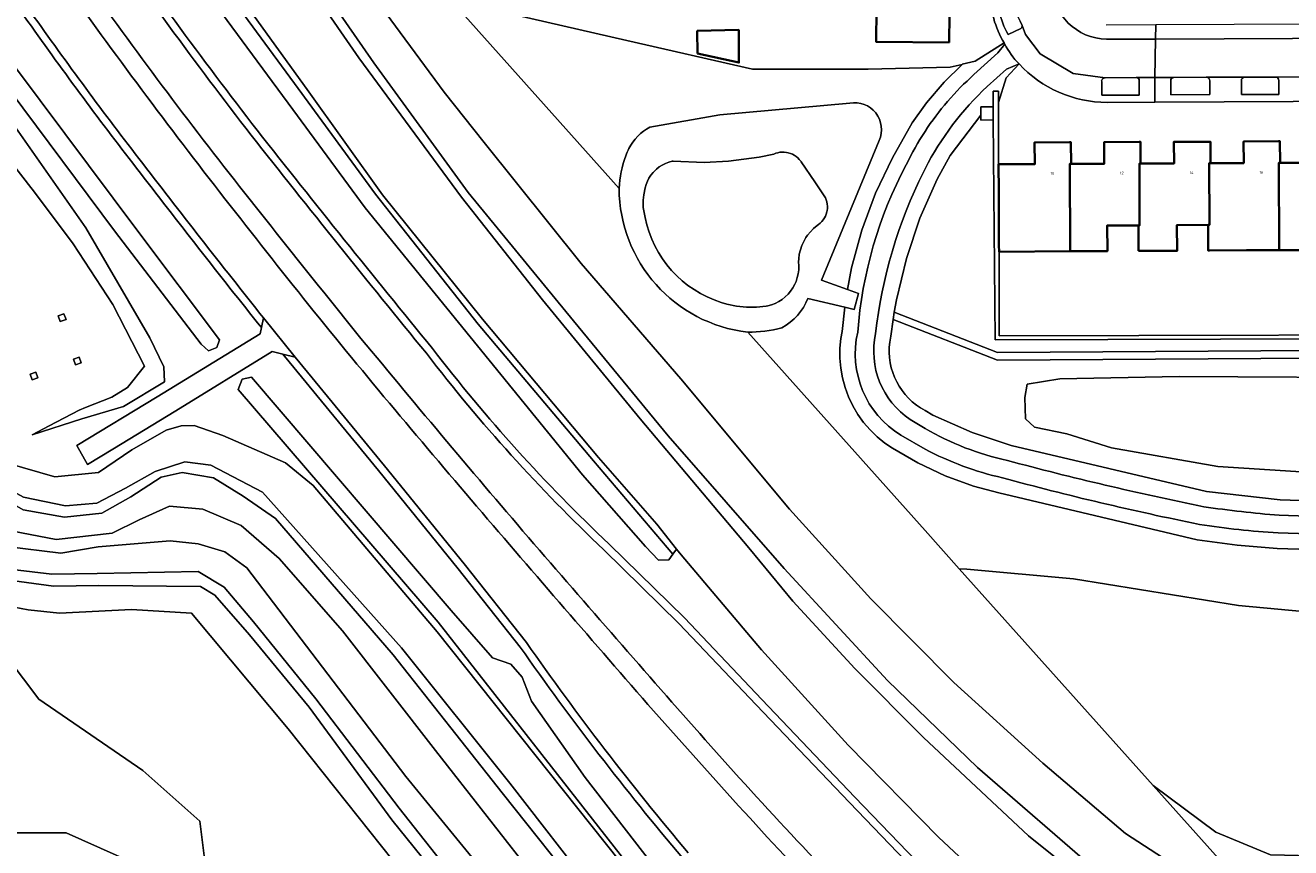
# Model space of a CAD drawing. Header units: metres. Extents: x 197700 to 204338, y 317132 to 325229.
# Tile 967 of 1056: x 198884 to 199047, y 320785 to 320891. Entities that reach past the tile are written whole.
import ezdxf
from ezdxf.enums import TextEntityAlignment as Align

# ---------------------------------------------------------------- set-up
doc = ezdxf.new("R2010")
doc.units = ezdxf.units.M
for name, color, linetype, lineweight in [('B-WE-GR-BEPLANTING_CULTUUR_BODEMBEDEKKER-GV', 90, 'Continuous', 18), ('B-WE-GR-BEPLANTING_CULTUUR_BOSPLANTSOEN-GV', 90, 'Continuous', 18), ('B-WE-GR-GROENVOORZIENING-GV', 80, 'Continuous', 18), ('B-WE-GW-TALUD_KRUIN-G', 90, 'Continuous', 18), ('B-WE-KL-ET_HS_LANDELIJK HOOGSPANNINGSNET-GV', 10, 'Continuous', 18), ('B-WE-OG-BEBOUWING-GV', 7, 'Continuous', 35), ('B-WE-OG-BEBOUWING-T18', 10, 'Continuous', 18), ('B-WE-OG-BEBOUWING_LAGE TRAFO-GV', 7, 'Continuous', 18), ('B-WE-OG-TERREIN_CULTUURSCHEIDING-GV', 7, 'Continuous', 18), ('B-WE-OG-TERREIN_ERF-GV', 7, 'Continuous', 18), ('B-WE-OG-WATER_GREPPEL-GV', 160, 'Continuous', 18), ('B-WE-OG-WATER_SLOOT-GV', 120, 'Continuous', 18), ('B-WE-VH-VERHARDING_ASFALT-GV', 252, 'Continuous', 18), ('B-WE-VH-VERHARDING_GRASBETONSTEEN-GV', 70, 'Continuous', 18), ('B-WE-VH-VERHARDING_STRAATBAKSTEEN-GV', 252, 'Continuous', 18), ('B-WE-VH-VERHARDING_TEGEL-GV', 252, 'Continuous', 18)]:
    doc.layers.add(name, color=color, linetype=linetype, lineweight=lineweight)
doc.styles.add('NLCS-ISO-M200-T18', font='NLCS-ISO.ttf', dxfattribs={"height": 0.36})

msp = doc.modelspace()

# ---------------------------------------------------------------- linework, layer by layer
at = {"layer": 'B-WE-GR-BEPLANTING_CULTUUR_BODEMBEDEKKER-GV'}
for points in [[(199009.222, 320895.824, 0.136451), (199010.726, 320889.683)], [(199012.541, 320890.843, -0.1240033), (199011.366, 320895.414)], [(199012.35, 320890.464, 0.3551053), (199012.541, 320890.843)], [(199023.245, 320884.069, 0.4828138), (199022.803, 320883.61)], [(199027.662, 320883.674, 0.404454), (199027.237, 320884.102)], [(199032.135, 320884.124, 0.4075465), (199031.714, 320883.674)], [(199036.767, 320883.688, 0.4078375), (199036.304, 320884.147)], [(199041.245, 320884.171, 0.3532534), (199040.832, 320883.746)], [(199045.655, 320883.742, 0.4386037), (199045.268, 320884.178)], [(199008.041, 320882.954, 0.0868556), (199000, 320872.345)], [(198999.781, 320871.913, 0.0863553), (198993.62, 320851.054)], [(198993.62, 320851.054, 0.3096924), (198998.101, 320839.962)], [(199000.021, 320841.108, -0.3152028), (198995.455, 320849.964)], [(199000, 320838.79, 0.0767011), (199010.626, 320834.671)], [(199010.626, 320834.671, 0.0155707), (199035.995, 320828.702)], [(199035.995, 320828.702, 0.0173874), (199045.714, 320827.603)]]:
    msp.add_lwpolyline(points, format="xyb", dxfattribs=at)
for points in [[(199010.726, 320889.683), (199012.35, 320890.464)], [(198995.885, 320852.86), (198996.031, 320853.803), (198996.315, 320855.424), (198997.596, 320860.765), (198999.349, 320865.972), (199001.561, 320871), (199003.259, 320874.039), (199007.2, 320879.258), (199007.192, 320880.318), (199008.796, 320880.33), (199008.78, 320882.348), (199009.5, 320882.348), (199009.5, 320880.879), (199010.47, 320884.053), (199012.13, 320885.875), (199010.503, 320885.173), (199008.041, 320882.954)], [(199142.656, 320884.652), (199142.517, 320884.896), (199141.256, 320883.143), (199141.989, 320881.973), (199143.356, 320880.371), (199148.603, 320875.816), (199120.843, 320843.441), (199117.654, 320840.394), (199114.205, 320837.643), (199110.525, 320835.211), (199106.954, 320833.239), (199103.468, 320831.716), (199099.861, 320830.51), (199096.16, 320829.631), (199092.395, 320829.087), (199088.597, 320828.881), (199067.739, 320828.835), (199045.844, 320829.6), (199036.326, 320830.676), (199011.113, 320836.611), (199006.101, 320838.301), (199001, 320840.522), (199000.021, 320841.108)], [(199027.237, 320884.102), (199023.245, 320884.069)], [(199036.304, 320884.147), (199032.135, 320884.124)], [(199045.268, 320884.178), (199041.245, 320884.171)], [(199022.803, 320883.61), (199022.83, 320881.837), (199027.649, 320881.852), (199027.662, 320883.674)], [(199031.714, 320883.674), (199031.74, 320881.888), (199036.751, 320881.916), (199036.767, 320883.688)], [(199040.832, 320883.746), (199040.834, 320881.926), (199045.656, 320881.927), (199045.655, 320883.742)], [(199000, 320872.345), (198999.781, 320871.913)], [(198995.455, 320849.964), (198995.595, 320850.719), (198995.885, 320852.86)], [(198998.101, 320839.962), (199000, 320838.79)], [(199045.714, 320827.603), (199067.706, 320826.835), (199087.656, 320826.882)]]:
    msp.add_lwpolyline(points, dxfattribs=at)
at = {"layer": 'B-WE-GR-BEPLANTING_CULTUUR_BOSPLANTSOEN-GV'}
for points in [[(198907.054, 320782.579), (198906.384, 320788.105), (198899.016, 320794.636), (198885.619, 320803.846), (198879.758, 320811.549), (198878.748, 320816.432), (198875.22, 320817.091), (198869.708, 320819.723), (198864.388, 320824.909), (198860.408, 320831.215), (198855.606, 320841.539), (198853.783, 320847.267), (198853.8, 320853.923), (198855.32, 320860.034), (198859.355, 320867.409), (198859.82, 320869.883), (198859.188, 320872.588), (198853.324, 320883.794), (198844.605, 320900.009)], [(198869.041, 320782.579), (198881.098, 320786.598), (198889.136, 320786.598), (198900.02, 320781.742)]]:
    msp.add_lwpolyline(points, dxfattribs=at)
at = {"layer": 'B-WE-GR-GROENVOORZIENING-GV'}
for points in [[(198960.511, 320869.801), (198938.793, 320894.088), (198935.64, 320897.614), (198919.355, 320915.825), (198913.163, 320922.75), (198910.012, 320926.273), (198904.243, 320932.725), (198903.3, 320933.78), (198902.01, 320935.223), (198906.843, 320926.496), (198917.056, 320911.305), (198928.506, 320895.049), (198937.923, 320882.234), (198943.096, 320875.709), (198955.592, 320860.108), (198968.484, 320845.221), (198982.494, 320828.362), (198993.017, 320816.815), (199003.737, 320806.009), (199015.208, 320795.589), (199025.875, 320786.496), (199035.566, 320780.216)], [(198915.481, 320905.322), (198928.847, 320885.991), (198941.012, 320869.248), (198954.61, 320852.683), (198966.828, 320837.842), (198981.799, 320820.711), (198995.158, 320806.25), (199006.754, 320795.03), (199022.575, 320781.353)], [(198874.766, 320896.086), (198882.592, 320885.401), (198898.36, 320864.271), (198908.925, 320850.265), (198908.567, 320849.273), (198907.506, 320848.843), (198906.535, 320849.667), (198895.366, 320864.324), (198881.889, 320882.398), (198871.986, 320896.181)], [(199035.566, 320780.216), (199025.875, 320786.496), (199015.208, 320795.589), (199003.737, 320806.009), (198993.017, 320816.815), (198982.494, 320828.362), (198968.484, 320845.221), (198955.592, 320860.108), (198943.096, 320875.709), (198937.923, 320882.234), (198928.506, 320895.049)], [(198990.009, 320856.74), (198990.526, 320859.525), (198991.853, 320864.418), (198993.611, 320869.173), (198995.788, 320873.752), (198998.327, 320878.252), (199000.191, 320880.857), (199002.461, 320883.515), (199004.812, 320885.816), (199003.255, 320885.442), (198992.661, 320885.208), (198977.729, 320885.212), (198961.519, 320888.885), (198938.793, 320894.088), (198960.511, 320869.801)], [(199006.31, 320884.485), (199009.379, 320887.297), (199010.287, 320888.436), (199010.205, 320888.575), (199006.451, 320886.212), (199004.814, 320885.817), (199004.812, 320885.816), (199002.461, 320883.515), (199000.191, 320880.857), (198998.327, 320878.252), (198995.788, 320873.752), (198993.611, 320869.173), (198991.853, 320864.418), (198990.526, 320859.525), (198990.009, 320856.74), (198991.413, 320856.225), (198990.837, 320854.18), (198989.658, 320854.46), (198989.304, 320851.321), (198989.13, 320850.438), (198989.01, 320849.161), (198989.003, 320847.878), (198989.112, 320846.599), (198989.334, 320845.335), (198989.668, 320844.096), (198990.112, 320842.892), (198990.661, 320841.733), (198991.312, 320840.627), (198992.059, 320839.584), (198992.896, 320838.611), (198993.816, 320837.717), (198994.813, 320836.909), (198995.806, 320836.238), (198999.073, 320834.345), (199002.605, 320832.696), (199006.27, 320831.369), (199009.53, 320830.488), (199035.117, 320824.441), (199040.279, 320823.756), (199045.458, 320823.322), (199067.75, 320822.615)], [(199142.253, 320885.387), (199117.686, 320851.239), (199081.737, 320850.94), (199009.559, 320850.741), (199009.554, 320857.939), (199009.551, 320861.627), (199009.547, 320862.459), (199009.517, 320869.37), (199009.502, 320872.908), (199009.5, 320880.879), (199009.5, 320882.348), (199008.78, 320882.348), (199008.796, 320880.33), (199008.809, 320878.638), (199009.062, 320850.24), (199081.741, 320850.44), (199117.922, 320850.712)], [(198880.159, 320881.045), (198891.667, 320864.697), (198899.907, 320850.485), (198901.755, 320846.749), (198901.813, 320844.839), (198896.51, 320841.657), (198891.133, 320840.058), (198884.756, 320837.969), (198886.922, 320839.162), (198890.825, 320841.166), (198891.623, 320841.488), (198895.022, 320842.859), (198897.043, 320844.083), (198899.218, 320846.867), (198895.155, 320854.803), (198890.03, 320862.652), (198884.909, 320869.463), (198884.58, 320869.9), (198880.878, 320874.704)], [(198964.474, 320877.717), (198973.491, 320879.283), (198990.284, 320880.809)], [(198994.079, 320875.981), (198986.652, 320857.971), (198990.009, 320856.74)], [(199067.75, 320822.615), (199045.458, 320823.322), (199040.279, 320823.756), (199035.117, 320824.441), (199009.53, 320830.488), (199006.27, 320831.369), (199002.605, 320832.696), (198999.073, 320834.345), (198995.806, 320836.238), (198994.813, 320836.909), (198993.816, 320837.717), (198992.896, 320838.611), (198992.059, 320839.584), (198991.312, 320840.627), (198990.661, 320841.733), (198990.112, 320842.892), (198989.668, 320844.096), (198989.334, 320845.335), (198989.112, 320846.599), (198989.003, 320847.878), (198989.01, 320849.161), (198989.13, 320850.438), (198989.304, 320851.321), (198989.658, 320854.46), (198984.882, 320855.595)], [(198947.75, 320810.562), (198939.73, 320820.683), (198929.428, 320833.361), (198917.9, 320847.384), (198917.078, 320848.405), (198915.733, 320848.731), (198903.304, 320841.078), (198895.172, 320836.135), (198891.9, 320834.147), (198890.504, 320836.595), (198900.895, 320842.89), (198914.15, 320851.042), (198914.327, 320851.823), (198913.826, 320852.446)], [(198977.103, 320851.247), (199000, 320825.642), (199004.423, 320820.696), (199005.38, 320820.626), (199019.151, 320819.376), (199040.471, 320815.942), (199053.843, 320814.716), (199065.148, 320814.484), (199085.302, 320815.245), (199103.738, 320814.677), (199105.464, 320814.12), (199105.993, 320813.651), (199106.029, 320811.798), (199105.74, 320810.142), (199098.674, 320804.285), (199086.474, 320795.269), (199076.599, 320790.223), (199058.49, 320784.32), (199049.963, 320783.633), (199044.601, 320783.742), (199037.55, 320786.682), (199029.464, 320792.693), (199037.9, 320783.26), (199039.71, 320778.525)], [(199037.9, 320783.26), (199029.464, 320792.693), (199004.423, 320820.696), (199000, 320825.642), (198977.103, 320851.247)], [(198961.099, 320783.205), (198937.151, 320813.804), (198911.315, 320843.82), (198911.862, 320845.159), (198913.043, 320845.411), (198938.825, 320815.311), (198944.146, 320809.197), (198946.511, 320808.367), (198947.976, 320806.691), (198949.179, 320803.584), (198956.114, 320793.732), (198968.884, 320777.303)], [(198881.554, 320834.303), (198887.664, 320832.568), (198893.316, 320833.131), (198897.596, 320836.061), (198902.03, 320838.574), (198903.977, 320839.158), (198905.666, 320839.176), (198909.372, 320837.908), (198917.445, 320834.378), (198921.002, 320831.42), (198937.011, 320812.565), (198960.55, 320782.976)], [(199000, 320836.117), (198996.869, 320837.932)], [(199087.631, 320824.536), (199067.786, 320824.615), (199045.573, 320825.319)]]:
    msp.add_lwpolyline(points, dxfattribs=at)
for points in [[(198897.715, 320873.06, -0.0112967), (198883.324, 320892.586)], [(199000, 320877.156, -0.0654755), (199006.31, 320884.485)], [(198990.284, 320880.809, -0.601553), (198994.079, 320875.981)], [(198961.782, 320874.943, -0.1478226), (198964.474, 320877.717)], [(198997.573, 320872.85, -0.0331499), (199000, 320877.156)], [(198961.39, 320874.018, -0.0369864), (198961.782, 320874.943)], [(198913.826, 320852.446, -0.0042205), (198897.715, 320873.06)], [(198960.511, 320869.801, -0.0783027), (198961.39, 320874.018)], [(198991.311, 320851.239, -0.103931), (198997.573, 320872.85)], [(198977.103, 320851.247, -0.3800595), (198960.511, 320869.801)], [(198984.882, 320855.595, -0.1711973), (198981.529, 320851.785)], [(198981.529, 320851.785, -0.065434), (198977.103, 320851.247)], [(198996.869, 320837.932, -0.3222367), (198991.311, 320851.239)], [(199010.016, 320832.428, -0.0644112), (199000, 320836.117)], [(199035.441, 320826.416, -0.0167575), (199010.016, 320832.428)], [(199045.573, 320825.319, -0.0241753), (199035.441, 320826.416)], [(198968.679, 320783.359, -0.0229318), (198947.75, 320810.562)]]:
    msp.add_lwpolyline(points, format="xyb", dxfattribs=at)
for points in [[(198996.031, 320853.803), (198995.885, 320852.86), (199009.341, 320847.612), (199118.142, 320848.319), (199129.076, 320863.843), (199128.605, 320864.175), (199118.142, 320849.319), (199009.341, 320848.612)], [(198888.844, 320853.623), (198889.107, 320852.868), (198888.352, 320852.604), (198888.089, 320853.36)], [(198890.328, 320847), (198890.064, 320847.756), (198890.82, 320848.019), (198891.083, 320847.264)], [(198884.468, 320845.825), (198885.223, 320846.089), (198885.486, 320845.333), (198884.731, 320845.07)], [(199012.887, 320842.798), (199012.956, 320840.064), (199014.127, 320838.954), (199018.318, 320838.099), (199024.071, 320836.321), (199037.806, 320833.871), (199051.231, 320833.015), (199088.88, 320833.238), (199097.39, 320834.293), (199110.026, 320838.901), (199111.596, 320840.892), (199111.397, 320844.515), (199109.821, 320845.473), (199096.541, 320845.85), (199078.18, 320845.236), (199063.16, 320845.349), (199032.811, 320845.531), (199017.397, 320845.227), (199013.187, 320844.52)], [(199004.423, 320820.696), (199029.464, 320792.693), (199037.55, 320786.682), (199044.601, 320783.742), (199049.963, 320783.633), (199058.49, 320784.32), (199076.599, 320790.223), (199086.474, 320795.269), (199098.674, 320804.285), (199105.74, 320810.142), (199106.029, 320811.798), (199105.993, 320813.651), (199105.464, 320814.12), (199103.738, 320814.677), (199085.302, 320815.245), (199065.148, 320814.484), (199053.843, 320814.716), (199040.471, 320815.942), (199019.151, 320819.376), (199005.38, 320820.626)]]:
    msp.add_lwpolyline(points, close=True, dxfattribs=at)
at = {"layer": 'B-WE-GW-TALUD_KRUIN-G'}
msp.add_lwpolyline([(198864.404, 320895.424), (198870.124, 320887.656), (198872.955, 320883.259), (198875.101, 320876.996), (198875.38, 320869.472), (198874.327, 320860.258), (198873.784, 320848.909), (198873.866, 320841.189), (198875.744, 320836.584), (198878.539, 320832.708), (198883.604, 320829.938), (198889.02, 320828.825), (198893.101, 320829.15), (198896.773, 320831.115), (198900.623, 320833.227), (198904.455, 320834.474), (198907.795, 320834.062), (198914.463, 320830.559), (198932.423, 320810.491), (198946.42, 320793.004), (198957.3, 320778.976)], dxfattribs=at)
at = {"layer": 'B-WE-KL-ET_HS_LANDELIJK HOOGSPANNINGSNET-GV'}
for points in [[(198889.107, 320852.868), (198888.844, 320853.623), (198888.089, 320853.36), (198888.352, 320852.604)], [(198890.064, 320847.756), (198890.328, 320847), (198891.083, 320847.264), (198890.82, 320848.019)], [(198885.223, 320846.089), (198884.468, 320845.825), (198884.731, 320845.07), (198885.486, 320845.333)]]:
    msp.add_lwpolyline(points, close=True, dxfattribs=at)
at = {"layer": 'B-WE-OG-BEBOUWING-GV'}
for points in [[(199003.109, 320888.65), (199003.137, 320892.25), (199003.139, 320892.474), (199003.165, 320895.849), (198999.965, 320895.874), (198999.995, 320899.674), (198990.576, 320899.748), (198990.523, 320892.948), (198993.722, 320892.923), (198993.689, 320888.724)], [(198970.62, 320887.217), (198975.977, 320886.042), (198975.961, 320890.26), (198970.588, 320890.131)], [(199041.517, 320861.803), (199045.531, 320861.81), (199045.699, 320861.811), (199045.655, 320873.086), (199045.833, 320873.087), (199045.814, 320875.882), (199045.644, 320875.881), (199041.129, 320875.85), (199041.148, 320873.064), (199036.841, 320873.043), (199036.672, 320873.042), (199036.672, 320873.039), (199036.709, 320865.081), (199036.529, 320865.08), (199036.554, 320861.763), (199036.724, 320861.764)], [(199050.51, 320861.826), (199054.525, 320861.852), (199054.699, 320861.852), (199054.664, 320873.121), (199054.664, 320873.129), (199054.829, 320873.13), (199054.825, 320875.891), (199054.655, 320875.891), (199050.128, 320875.884), (199050.132, 320873.107), (199045.833, 320873.087), (199045.655, 320873.086), (199045.699, 320861.811)], [(199009.547, 320862.459), (199009.551, 320861.627), (199018.719, 320861.679), (199018.677, 320872.943), (199018.677, 320872.956), (199018.848, 320872.957), (199018.837, 320875.752), (199018.667, 320875.751), (199014.142, 320875.734), (199014.153, 320872.926), (199012.065, 320872.918), (199009.502, 320872.908), (199009.517, 320869.37)], [(199018.719, 320861.679), (199023.539, 320861.707), (199023.521, 320865.01), (199027.543, 320865.026), (199027.704, 320865.027), (199027.664, 320872.982), (199027.664, 320873.002), (199027.831, 320873.003), (199027.821, 320875.801), (199027.65, 320875.8), (199023.133, 320875.783), (199023.143, 320872.973), (199018.848, 320872.957), (199018.677, 320872.956), (199018.677, 320872.943)], [(199027.551, 320861.723), (199027.721, 320861.723), (199032.531, 320861.735), (199032.522, 320865.057), (199036.529, 320865.08), (199036.709, 320865.081), (199036.672, 320873.039), (199036.672, 320873.042), (199036.841, 320873.043), (199036.83, 320875.83), (199036.659, 320875.829), (199032.133, 320875.813), (199032.143, 320873.018), (199027.831, 320873.003), (199027.664, 320873.002), (199027.664, 320872.982), (199027.704, 320865.027), (199027.543, 320865.026)]]:
    msp.add_lwpolyline(points, close=True, dxfattribs=at)
at = {"layer": 'B-WE-OG-BEBOUWING_LAGE TRAFO-GV'}
msp.add_lwpolyline([(199007.2, 320879.258), (199007.205, 320878.626), (199008.809, 320878.638), (199008.796, 320880.33), (199007.192, 320880.318)], close=True, dxfattribs=at)
at = {"layer": 'B-WE-OG-TERREIN_CULTUURSCHEIDING-GV'}
for points in [[(198911.171, 320909.459), (198926.914, 320886.657), (198940.156, 320868.657), (198950.598, 320855.42), (198963.218, 320840.035), (198977.246, 320823.393), (198982.915, 320816.487), (198990.949, 320807.83), (198999.788, 320798.909), (199013.348, 320786.198), (199023.38, 320778.175)], [(199023.38, 320778.175), (199013.348, 320786.198), (198999.788, 320798.909), (198990.949, 320807.83), (198982.915, 320816.487), (198977.246, 320823.393), (198963.218, 320840.035), (198950.598, 320855.42), (198940.156, 320868.657), (198926.914, 320886.657), (198911.171, 320909.459)], [(199022.575, 320781.353), (199006.754, 320795.03), (198995.158, 320806.25), (198981.799, 320820.711), (198966.828, 320837.842), (198954.61, 320852.683), (198941.012, 320869.248), (198928.847, 320885.991), (198915.481, 320905.322)], [(199012.407, 320776.044), (199001.756, 320786.033), (198990.06, 320797.891), (198978.872, 320810.22), (198968.504, 320822.475), (198967.911, 320823.229), (198967.45, 320822.569), (198966.911, 320821.83), (198965.598, 320821.8), (198963.933, 320823.553), (198955.798, 320832.819), (198927.725, 320867.299), (198918.389, 320879.999), (198902.017, 320902.188)], [(198905.208, 320901.594), (198919.055, 320882.68), (198929.063, 320869.075), (198942.313, 320852.257), (198957.212, 320834.644), (198967.45, 320822.569), (198967.911, 320823.229), (198965.372, 320826.458), (198957.865, 320835.051), (198942.889, 320852.925), (198929.979, 320868.948), (198920.256, 320882.573), (198905.997, 320902.309)], [(198905.997, 320902.309), (198920.256, 320882.573), (198929.979, 320868.948), (198942.889, 320852.925), (198957.865, 320835.051), (198965.372, 320826.458), (198967.911, 320823.229), (198968.504, 320822.475), (198978.872, 320810.22), (198990.06, 320797.891), (199001.756, 320786.033), (199012.407, 320776.044)], [(198844.605, 320900.009), (198853.324, 320883.794), (198859.188, 320872.588), (198859.82, 320869.883), (198859.355, 320867.409), (198855.32, 320860.034), (198853.8, 320853.923), (198853.783, 320847.267), (198855.606, 320841.539), (198860.408, 320831.215), (198864.388, 320824.909), (198869.708, 320819.723), (198875.22, 320817.091), (198878.748, 320816.432), (198884.235, 320815.406), (198888.265, 320814.935), (198897.561, 320815.442), (198905.322, 320814.976), (198917.776, 320800.016), (198931.361, 320782.989)], [(198950.156, 320780.185), (198936.822, 320797.224), (198924.81, 320812.682), (198916.618, 320822.003), (198911.698, 320826.262), (198906.782, 320828.362), (198902.467, 320828.757), (198898.563, 320827.021), (198895.044, 320825.293), (198887.851, 320824.48), (198882.225, 320825.553), (198877.529, 320827.883), (198873.56, 320831.465), (198870.132, 320836.98), (198868.996, 320841.519), (198869.448, 320857.365), (198870.564, 320868.542), (198869.377, 320876.235), (198867.413, 320881.675), (198855.588, 320898.956)], [(198855.588, 320898.956), (198867.413, 320881.675), (198869.377, 320876.235), (198870.564, 320868.542), (198869.448, 320857.365), (198868.996, 320841.519), (198870.132, 320836.98), (198873.56, 320831.465), (198877.529, 320827.883), (198882.225, 320825.553), (198887.851, 320824.48), (198895.044, 320825.293), (198898.563, 320827.021), (198902.467, 320828.757), (198906.782, 320828.362), (198911.698, 320826.262), (198916.618, 320822.003), (198924.81, 320812.682), (198936.822, 320797.224), (198950.156, 320780.185)], [(198947.308, 320776.33), (198932.96, 320793.85), (198921.531, 320808.882), (198912.458, 320820.791), (198909.618, 320822.86), (198906.17, 320823.92), (198902.564, 320824.305), (198893.248, 320823.5), (198888.446, 320822.721), (198881.409, 320823.546), (198876.35, 320825.056), (198870.885, 320829.036), (198867.322, 320834.323), (198862.129, 320845.942), (198861.705, 320852.15), (198862.606, 320857.484), (198866.584, 320865.836), (198867.388, 320869.742), (198866.988, 320872.982), (198865.767, 320876.352), (198854.011, 320897.621)], [(198854.011, 320897.621), (198865.767, 320876.352), (198866.988, 320872.982), (198867.388, 320869.742), (198866.584, 320865.836), (198862.606, 320857.484), (198861.705, 320852.15), (198862.129, 320845.942), (198867.322, 320834.323), (198870.885, 320829.036), (198876.35, 320825.056), (198881.409, 320823.546), (198888.446, 320822.721), (198893.248, 320823.5), (198902.564, 320824.305), (198906.17, 320823.92), (198909.618, 320822.86), (198912.458, 320820.791), (198921.531, 320808.882), (198932.96, 320793.85), (198947.308, 320776.33)], [(198956.287, 320778.076), (198945.416, 320791.769), (198931.343, 320809.579), (198916.161, 320827.17), (198911.973, 320830.078), (198908.128, 320832.413), (198904.102, 320833.132), (198901.409, 320832.497), (198897.467, 320829.975), (198893.738, 320827.858), (198888.897, 320827.335), (198883.583, 320828.299), (198877.832, 320831.576), (198874.806, 320835.57), (198872.141, 320841.717), (198872.362, 320848.435), (198872.861, 320860.105), (198873.832, 320869.502), (198872.983, 320876.405), (198871.295, 320881.817), (198868.456, 320886.414), (198863.247, 320894.476)], [(198863.247, 320894.476), (198868.456, 320886.414), (198871.295, 320881.817), (198872.983, 320876.405), (198873.832, 320869.502), (198872.861, 320860.105), (198872.362, 320848.435), (198872.141, 320841.717), (198874.806, 320835.57), (198877.832, 320831.576), (198883.583, 320828.299), (198888.897, 320827.335), (198893.738, 320827.858), (198897.467, 320829.975), (198901.409, 320832.497), (198904.102, 320833.132), (198908.128, 320832.413), (198911.973, 320830.078), (198916.161, 320827.17), (198931.343, 320809.579), (198945.416, 320791.769), (198956.287, 320778.076)], [(198957.3, 320778.976), (198946.42, 320793.004), (198932.423, 320810.491), (198914.463, 320830.559), (198907.795, 320834.062), (198904.455, 320834.474), (198900.623, 320833.227), (198896.773, 320831.115), (198893.101, 320829.15), (198889.02, 320828.825), (198883.604, 320829.938), (198878.539, 320832.708), (198875.744, 320836.584), (198873.866, 320841.189), (198873.784, 320848.909), (198874.327, 320860.258), (198875.38, 320869.472), (198875.101, 320876.996), (198872.955, 320883.259), (198870.124, 320887.656), (198864.404, 320895.424)], [(198864.404, 320895.424), (198870.124, 320887.656), (198872.955, 320883.259), (198875.101, 320876.996), (198875.38, 320869.472), (198874.327, 320860.258), (198873.784, 320848.909), (198873.866, 320841.189), (198875.744, 320836.584), (198878.539, 320832.708), (198883.604, 320829.938), (198889.02, 320828.825), (198893.101, 320829.15), (198896.773, 320831.115), (198900.623, 320833.227), (198904.455, 320834.474), (198907.795, 320834.062), (198914.463, 320830.559), (198932.423, 320810.491), (198946.42, 320793.004), (198957.3, 320778.976)], [(198943.785, 320772.669), (198931.186, 320788.292), (198920.489, 320802.818), (198912.785, 320812.136), (198908.319, 320817.264), (198906.483, 320818.406), (198893.33, 320818.518), (198887.48, 320818.449), (198880.457, 320819.403), (198875.64, 320820.376), (198870.969, 320822.974), (198867.07, 320826.478), (198861.747, 320834.782), (198858.362, 320842.448), (198857.087, 320847.217), (198857.153, 320853.594), (198858.349, 320859.375), (198860.878, 320864.405), (198862.656, 320869.537), (198861.852, 320873.373), (198852.029, 320891.442)], [(198852.029, 320891.442), (198861.852, 320873.373), (198862.656, 320869.537), (198860.878, 320864.405), (198858.349, 320859.375), (198857.153, 320853.594), (198857.087, 320847.217), (198858.362, 320842.448), (198861.747, 320834.782), (198867.07, 320826.478), (198870.969, 320822.974), (198875.64, 320820.376), (198880.457, 320819.403), (198887.48, 320818.449), (198893.33, 320818.518), (198906.483, 320818.406), (198908.319, 320817.264), (198912.785, 320812.136), (198920.489, 320802.818), (198931.186, 320788.292), (198943.785, 320772.669)], [(198944.718, 320773.811), (198932.105, 320789.766), (198921.345, 320803.914), (198913.299, 320813.831), (198909.538, 320818.32), (198906.178, 320820.343), (198893.149, 320820.06), (198887.295, 320819.975), (198880.349, 320820.805), (198876.225, 320821.807), (198871.94, 320824.167), (198868.062, 320827.735), (198863.136, 320835.229), (198859.776, 320843.133), (198858.489, 320847.375), (198858.584, 320853.614), (198859.56, 320858.975), (198862.383, 320864.596), (198863.736, 320868.751), (198863.143, 320873.764), (198853.138, 320891.989)], [(198853.138, 320891.989), (198863.143, 320873.764), (198863.736, 320868.751), (198862.383, 320864.596), (198859.56, 320858.975), (198858.584, 320853.614), (198858.489, 320847.375), (198859.776, 320843.133), (198863.136, 320835.229), (198868.062, 320827.735), (198871.94, 320824.167), (198876.225, 320821.807), (198880.349, 320820.805), (198887.295, 320819.975), (198893.149, 320820.06), (198906.178, 320820.343), (198909.538, 320818.32), (198913.299, 320813.831), (198921.345, 320803.914), (198932.105, 320789.766), (198944.718, 320773.811)], [(198880.878, 320874.704), (198884.58, 320869.9), (198884.909, 320869.463), (198890.03, 320862.652), (198895.155, 320854.803), (198899.218, 320846.867), (198897.043, 320844.083), (198895.022, 320842.859), (198891.623, 320841.488), (198890.825, 320841.166), (198886.922, 320839.162), (198884.756, 320837.969), (198891.133, 320840.058), (198896.51, 320841.657), (198901.813, 320844.839), (198901.755, 320846.749), (198899.907, 320850.485), (198891.667, 320864.697), (198880.159, 320881.045)], [(199081.741, 320850.44), (199009.062, 320850.24), (199008.809, 320878.638), (199007.205, 320878.626), (199007.2, 320879.258), (199003.259, 320874.039), (199001.561, 320871), (198999.349, 320865.972), (198997.596, 320860.765), (198996.315, 320855.424), (198996.031, 320853.803)], [(198996.031, 320853.803), (199009.341, 320848.612), (199118.142, 320849.319), (199128.605, 320864.175), (199129.076, 320863.843), (199118.142, 320848.319), (199009.341, 320847.612), (198995.885, 320852.86), (198995.595, 320850.719), (198995.455, 320849.964)], [(198913.826, 320852.446), (198914.327, 320851.823), (198914.609, 320853.068)], [(198948.552, 320811.16), (198940.51, 320821.309), (198930.202, 320833.994), (198918.672, 320848.019), (198917.078, 320848.405), (198917.9, 320847.384), (198929.428, 320833.361), (198939.73, 320820.683), (198947.75, 320810.562)], [(198936.421, 320849.114), (198936.402, 320849.138)], [(198936.402, 320849.138), (198936.421, 320849.114)], [(199000.021, 320841.108), (199001, 320840.522), (199006.101, 320838.301), (199011.113, 320836.611), (199036.326, 320830.676), (199045.844, 320829.6), (199067.739, 320828.835)], [(198960.55, 320782.976), (198937.011, 320812.565), (198921.002, 320831.42), (198917.445, 320834.378), (198909.372, 320837.908), (198905.666, 320839.176), (198903.977, 320839.158), (198902.03, 320838.574), (198897.596, 320836.061), (198893.316, 320833.131), (198887.664, 320832.568), (198881.554, 320834.303)], [(199003.413, 320778.251), (198990.955, 320791.181), (198978.928, 320803.789), (198968.941, 320814.331), (198959.233, 320823.859)], [(198959.233, 320823.859), (198968.941, 320814.331), (198978.928, 320803.789), (198990.955, 320791.181), (199003.413, 320778.251)], [(198958.547, 320823.132), (198968.228, 320813.63), (198978.203, 320803.1), (198990.233, 320790.489), (199002.702, 320777.548)], [(198931.361, 320782.989), (198917.776, 320800.016), (198905.322, 320814.976), (198897.561, 320815.442), (198888.265, 320814.935), (198884.235, 320815.406), (198878.748, 320816.432), (198879.758, 320811.549), (198885.619, 320803.846), (198899.016, 320794.636), (198906.384, 320788.105), (198907.054, 320782.579)], [(198900.02, 320781.742), (198889.136, 320786.598), (198881.098, 320786.598), (198869.041, 320782.579)]]:
    msp.add_lwpolyline(points, dxfattribs=at)
for points in [[(198905.48, 320877.812, -0.0133063), (198885.046, 320906.129)], [(198913.783, 320877.307, -0.0124575), (198892.963, 320905.702)], [(198892.963, 320905.702, 0.0124575), (198913.783, 320877.307)], [(198892.139, 320905.136, 0.0124528), (198912.995, 320876.692)], [(198890.404, 320894.124, 0.0106352), (198911.662, 320865.851)], [(198883.324, 320892.586, 0.0112967), (198897.715, 320873.06)], [(198898.507, 320873.67, -0.011275), (198884.142, 320893.161)], [(198927.185, 320850.436, -0.006093), (198905.48, 320877.812)], [(198912.995, 320876.692, 0.0045665), (198935.628, 320848.505)], [(198936.402, 320849.138, -0.0045694), (198913.783, 320877.307)], [(198913.783, 320877.307, 0.0045694), (198936.402, 320849.138)], [(198897.715, 320873.06, 0.0042205), (198913.826, 320852.446)], [(198914.609, 320853.068, -0.0041928), (198898.507, 320873.67)], [(198911.662, 320865.851, 0.0099723), (198933.66, 320838.725)], [(198949.512, 320823.92, -0.0053041), (198927.185, 320850.436)], [(198995.455, 320849.964, 0.3152028), (199000.021, 320841.108)], [(198935.628, 320848.505, 0.0400064), (198958.547, 320823.132)], [(198959.233, 320823.859, -0.0399665), (198936.421, 320849.114)], [(198936.421, 320849.114, 0.0399665), (198959.233, 320823.859)], [(198933.66, 320838.725, 0.0036835), (198956.327, 320812.273)], [(198972.349, 320797.783, -0.00306), (198949.512, 320823.92)], [(198956.327, 320812.273, 0.0086412), (198979.631, 320786.055)], [(198947.75, 320810.562, 0.0229318), (198968.679, 320783.359)], [(198969.443, 320784.004, -0.0229545), (198948.552, 320811.16)], [(198996.38, 320772.131, -0.0120172), (198972.349, 320797.783)], [(198979.631, 320786.055, 0.0155703), (199003.874, 320761.358)]]:
    msp.add_lwpolyline(points, format="xyb", dxfattribs=at)
msp.add_lwpolyline([(199012.887, 320842.798), (199013.187, 320844.52), (199017.397, 320845.227), (199032.811, 320845.531), (199063.16, 320845.349), (199078.18, 320845.236), (199096.541, 320845.85), (199109.821, 320845.473), (199111.397, 320844.515), (199111.596, 320840.892), (199110.026, 320838.901), (199097.39, 320834.293), (199088.88, 320833.238), (199051.231, 320833.015), (199037.806, 320833.871), (199024.071, 320836.321), (199018.318, 320838.099), (199014.127, 320838.954), (199012.956, 320840.064)], close=True, dxfattribs=at)
at = {"layer": 'B-WE-OG-TERREIN_ERF-GV'}
for points in [[(198904.879, 320936.368), (198906.765, 320932.056), (198913.163, 320922.75), (198919.355, 320915.825), (198935.64, 320897.614), (198938.793, 320894.088), (198961.519, 320888.885), (198977.729, 320885.212), (198992.661, 320885.208), (199003.255, 320885.442), (199004.812, 320885.816), (199004.814, 320885.817), (199006.451, 320886.212), (199010.205, 320888.575)], [(199012.13, 320885.875), (199010.47, 320884.053), (199009.5, 320880.879), (199009.502, 320872.908), (199012.065, 320872.918), (199014.153, 320872.926), (199014.142, 320875.734), (199018.667, 320875.751), (199018.837, 320875.752), (199018.848, 320872.957), (199023.143, 320872.973), (199023.133, 320875.783), (199027.65, 320875.8), (199027.821, 320875.801), (199027.831, 320873.003), (199032.143, 320873.018), (199032.133, 320875.813), (199036.659, 320875.829), (199036.83, 320875.83), (199036.841, 320873.043), (199041.148, 320873.064), (199041.129, 320875.85), (199045.644, 320875.881), (199045.814, 320875.882), (199045.833, 320873.087), (199050.132, 320873.107)], [(199092.214, 320881.228), (199029.684, 320880.937), (199023.49, 320880.908)], [(199050.51, 320861.826), (199045.699, 320861.811), (199045.531, 320861.81), (199041.517, 320861.803), (199036.724, 320861.764), (199036.554, 320861.763), (199036.529, 320865.08), (199032.522, 320865.057), (199032.531, 320861.735), (199027.721, 320861.723), (199027.551, 320861.723), (199027.543, 320865.026), (199023.521, 320865.01), (199023.539, 320861.707), (199018.719, 320861.679), (199009.551, 320861.627), (199009.554, 320857.939), (199009.559, 320850.741), (199081.737, 320850.94)]]:
    msp.add_lwpolyline(points, dxfattribs=at)
for points in [[(199003.137, 320892.25), (199003.109, 320888.65), (198993.689, 320888.724), (198993.722, 320892.923), (198990.523, 320892.948), (198990.576, 320899.748), (198999.995, 320899.674), (198999.965, 320895.874), (199003.165, 320895.849), (199003.139, 320892.474)], [(198975.977, 320886.042), (198970.62, 320887.217), (198970.588, 320890.131), (198975.961, 320890.26)]]:
    msp.add_lwpolyline(points, close=True, dxfattribs=at)
for points in [[(199010.205, 320888.575, -0.1243291), (199008.335, 320895.121)], [(199023.49, 320880.908, -0.2090528), (199012.13, 320885.875)]]:
    msp.add_lwpolyline(points, format="xyb", dxfattribs=at)
at = {"layer": 'B-WE-OG-WATER_GREPPEL-GV'}
for points in [[(198902.017, 320902.188), (198918.389, 320879.999), (198927.725, 320867.299), (198955.798, 320832.819), (198963.933, 320823.553), (198965.598, 320821.8), (198966.911, 320821.83), (198967.45, 320822.569), (198957.212, 320834.644), (198942.313, 320852.257), (198929.063, 320869.075), (198919.055, 320882.68), (198905.208, 320901.594)], [(198871.986, 320896.181), (198881.889, 320882.398), (198895.366, 320864.324), (198906.535, 320849.667), (198907.506, 320848.843), (198908.567, 320849.273), (198908.925, 320850.265), (198898.36, 320864.271), (198882.592, 320885.401), (198874.766, 320896.086)], [(198973.693, 320855.06), (198974.418, 320854.846), (198975.676, 320854.591), (198976.952, 320854.46), (198978.235, 320854.456), (198979.512, 320854.577), (198979.7, 320854.618), (198980.193, 320854.763), (198980.668, 320854.955), (198981.123, 320855.193), (198981.552, 320855.474), (198981.952, 320855.796), (198982.318, 320856.155), (198982.647, 320856.549), (198982.936, 320856.973), (198983.181, 320857.423), (198983.345, 320857.797), (198983.508, 320858.284), (198983.623, 320858.784), (198983.688, 320859.293), (198983.703, 320859.806), (198983.667, 320860.318), (198983.688, 320860.722), (198983.767, 320861.302), (198983.902, 320861.872), (198984.092, 320862.426), (198984.335, 320862.958), (198984.63, 320863.464), (198984.826, 320863.746), (198985.195, 320864.2), (198985.607, 320864.616), (198986.058, 320864.989), (198986.267, 320865.135), (198986.483, 320865.318), (198986.679, 320865.52), (198986.855, 320865.741), (198987.008, 320865.979), (198987.137, 320866.23), (198987.241, 320866.492), (198987.319, 320866.764), (198987.354, 320866.937), (198987.388, 320867.217), (198987.394, 320867.499), (198987.372, 320867.781), (198987.323, 320868.059), (198987.247, 320868.331), (198987.144, 320868.594), (198985.761, 320870.647), (198984.022, 320873.218), (198983.946, 320873.326), (198983.769, 320873.543), (198983.572, 320873.741), (198983.356, 320873.919), (198983.124, 320874.075), (198982.878, 320874.207), (198982.62, 320874.315), (198982.352, 320874.396), (198982.098, 320874.448), (198981.82, 320874.478), (198981.541, 320874.481), (198981.262, 320874.456), (198980.987, 320874.404), (198980.719, 320874.326), (198980.46, 320874.221), (198978.576, 320873.827), (198974.639, 320873.299), (198971.471, 320873.156), (198967.502, 320873.328), (198967.34, 320873.295), (198966.905, 320873.176), (198966.483, 320873.014), (198966.079, 320872.812), (198965.697, 320872.572), (198965.34, 320872.295), (198965.012, 320871.984), (198964.888, 320871.849), (198964.606, 320871.496), (198964.359, 320871.118), (198964.152, 320870.717), (198963.984, 320870.297), (198963.858, 320869.863), (198963.689, 320868.953), (198963.62, 320868.272), (198963.618, 320867.588), (198963.633, 320867.353), (198963.721, 320866.675), (198963.866, 320866.05)]]:
    msp.add_lwpolyline(points, dxfattribs=at)
msp.add_lwpolyline([(198963.866, 320866.05, 0.2730128), (198973.693, 320855.06)], format="xyb", dxfattribs=at)
msp.add_lwpolyline([(199008.683, 320732.804), (199010.534, 320734.736), (199006.167, 320738.818), (198989.562, 320754.815), (198979.129, 320765.176), (198968.884, 320777.303), (198956.114, 320793.732), (198949.179, 320803.584), (198947.976, 320806.691), (198946.511, 320808.367), (198944.146, 320809.197), (198938.825, 320815.311), (198913.043, 320845.411), (198911.862, 320845.159), (198911.315, 320843.82), (198937.151, 320813.804), (198961.099, 320783.205), (198971.533, 320770.198), (198977.309, 320763.681), (198978.784, 320762.056), (198986.607, 320754.389), (198992.2, 320749.155), (199002.91, 320738.918)], close=True, dxfattribs=at)
at = {"layer": 'B-WE-OG-WATER_SLOOT-GV'}
for points in [[(198990.284, 320880.809), (198973.491, 320879.283), (198964.474, 320877.717)], [(198989.658, 320854.46), (198990.837, 320854.18), (198991.413, 320856.225), (198990.009, 320856.74), (198986.652, 320857.971), (198994.079, 320875.981)], [(198963.866, 320866.05), (198963.721, 320866.675), (198963.633, 320867.353), (198963.618, 320867.588), (198963.62, 320868.272), (198963.689, 320868.953), (198963.858, 320869.863), (198963.984, 320870.297), (198964.152, 320870.717), (198964.359, 320871.118), (198964.606, 320871.496), (198964.888, 320871.849), (198965.012, 320871.984), (198965.34, 320872.295), (198965.697, 320872.572), (198966.079, 320872.812), (198966.483, 320873.014), (198966.905, 320873.176), (198967.34, 320873.295), (198967.502, 320873.328), (198971.471, 320873.156), (198974.639, 320873.299), (198978.576, 320873.827), (198980.46, 320874.221), (198980.719, 320874.326), (198980.987, 320874.404), (198981.262, 320874.456), (198981.541, 320874.481), (198981.82, 320874.478), (198982.098, 320874.448), (198982.352, 320874.396), (198982.62, 320874.315), (198982.878, 320874.207), (198983.124, 320874.075), (198983.356, 320873.919), (198983.572, 320873.741), (198983.769, 320873.543), (198983.946, 320873.326), (198984.022, 320873.218), (198985.761, 320870.647), (198987.144, 320868.594), (198987.247, 320868.331), (198987.323, 320868.059), (198987.372, 320867.781), (198987.394, 320867.499), (198987.388, 320867.217), (198987.354, 320866.937), (198987.319, 320866.764), (198987.241, 320866.492), (198987.137, 320866.23), (198987.008, 320865.979), (198986.855, 320865.741), (198986.679, 320865.52), (198986.483, 320865.318), (198986.267, 320865.135), (198986.058, 320864.989), (198985.607, 320864.616), (198985.195, 320864.2), (198984.826, 320863.746), (198984.63, 320863.464), (198984.335, 320862.958), (198984.092, 320862.426), (198983.902, 320861.872), (198983.767, 320861.302), (198983.688, 320860.722), (198983.667, 320860.318), (198983.703, 320859.806), (198983.688, 320859.293), (198983.623, 320858.784), (198983.508, 320858.284), (198983.345, 320857.797), (198983.181, 320857.423), (198982.936, 320856.973), (198982.647, 320856.549), (198982.318, 320856.155), (198981.952, 320855.796), (198981.552, 320855.474), (198981.123, 320855.193), (198980.668, 320854.955), (198980.193, 320854.763), (198979.7, 320854.618), (198979.512, 320854.577), (198978.235, 320854.456), (198976.952, 320854.46), (198975.676, 320854.591), (198974.418, 320854.846), (198973.693, 320855.06)], [(198984.882, 320855.595), (198989.658, 320854.46)]]:
    msp.add_lwpolyline(points, dxfattribs=at)
for points in [[(198994.079, 320875.981, 0.601553), (198990.284, 320880.809)], [(198964.474, 320877.717, 0.1478226), (198961.782, 320874.943)], [(198961.782, 320874.943, 0.0369864), (198961.39, 320874.018)], [(198961.39, 320874.018, 0.0783027), (198960.511, 320869.801)], [(198960.511, 320869.801, 0.3800595), (198977.103, 320851.247)], [(198973.693, 320855.06, -0.2730128), (198963.866, 320866.05)], [(198981.529, 320851.785, 0.1711973), (198984.882, 320855.595)], [(198977.103, 320851.247, 0.065434), (198981.529, 320851.785)]]:
    msp.add_lwpolyline(points, format="xyb", dxfattribs=at)
at = {"layer": 'B-WE-VH-VERHARDING_ASFALT-GV'}
for points in [[(198885.046, 320906.129, 0.0133063), (198905.48, 320877.812)], [(198912.995, 320876.692, -0.0124528), (198892.139, 320905.136)], [(198911.662, 320865.851, -0.0106352), (198890.404, 320894.124)], [(198884.142, 320893.161, 0.011275), (198898.507, 320873.67)], [(199012.13, 320885.875, -0.0753814), (199010.287, 320888.436)], [(199006.31, 320884.485, 0.0654755), (199000, 320877.156)], [(199000, 320872.345, -0.0868556), (199008.041, 320882.954)], [(198905.48, 320877.812, 0.006093), (198927.185, 320850.436)], [(198935.628, 320848.505, -0.0045665), (198912.995, 320876.692)], [(199000, 320877.156, 0.0331499), (198997.573, 320872.85)], [(198898.507, 320873.67, 0.0041928), (198914.609, 320853.068)], [(198997.573, 320872.85, 0.103931), (198991.311, 320851.239)], [(198993.62, 320851.054, -0.0863553), (198999.781, 320871.913)], [(198933.66, 320838.725, -0.0099723), (198911.662, 320865.851)], [(198927.185, 320850.436, 0.0053041), (198949.512, 320823.92)], [(198991.311, 320851.239, 0.3222367), (198996.869, 320837.932)], [(198998.101, 320839.962, -0.3096924), (198993.62, 320851.054)], [(198958.547, 320823.132, -0.0400064), (198935.628, 320848.505)], [(198956.327, 320812.273, -0.0036835), (198933.66, 320838.725)], [(199010.626, 320834.671, -0.0767011), (199000, 320838.79)], [(199000, 320836.117, 0.0644112), (199010.016, 320832.428)], [(199035.995, 320828.702, -0.0155707), (199010.626, 320834.671)], [(199010.016, 320832.428, 0.0167575), (199035.441, 320826.416)], [(199045.714, 320827.603, -0.0173874), (199035.995, 320828.702)], [(199035.441, 320826.416, 0.0241753), (199045.573, 320825.319)], [(198949.512, 320823.92, 0.00306), (198972.349, 320797.783)], [(198979.631, 320786.055, -0.0086412), (198956.327, 320812.273)], [(198948.552, 320811.16, 0.0229545), (198969.443, 320784.004)], [(198972.349, 320797.783, 0.0120172), (198996.38, 320772.131)], [(199003.874, 320761.358, -0.0155703), (198979.631, 320786.055)]]:
    msp.add_lwpolyline(points, format="xyb", dxfattribs=at)
for points in [[(199010.287, 320888.436), (199009.379, 320887.297), (199006.31, 320884.485)], [(199008.041, 320882.954), (199010.503, 320885.173), (199012.13, 320885.875)], [(198999.781, 320871.913), (199000, 320872.345)], [(198914.609, 320853.068), (198918.672, 320848.019), (198930.202, 320833.994), (198940.51, 320821.309), (198948.552, 320811.16)], [(199000, 320838.79), (198998.101, 320839.962)], [(198996.869, 320837.932), (199000, 320836.117)], [(199087.656, 320826.882), (199067.706, 320826.835), (199045.714, 320827.603)], [(199045.573, 320825.319), (199067.786, 320824.615), (199087.631, 320824.536)], [(199002.702, 320777.548), (198990.233, 320790.489), (198978.203, 320803.1), (198968.228, 320813.63), (198958.547, 320823.132)]]:
    msp.add_lwpolyline(points, dxfattribs=at)
at = {"layer": 'B-WE-VH-VERHARDING_GRASBETONSTEEN-GV'}
msp.add_lwpolyline([(198917.078, 320848.405), (198918.672, 320848.019), (198914.609, 320853.068), (198914.327, 320851.823), (198914.15, 320851.042), (198900.895, 320842.89), (198890.504, 320836.595), (198891.9, 320834.147), (198895.172, 320836.135), (198903.304, 320841.078), (198915.733, 320848.731)], close=True, dxfattribs=at)
at = {"layer": 'B-WE-VH-VERHARDING_STRAATBAKSTEEN-GV'}
for points in [[(199023.443, 320889.059, -0.3977194), (199016.326, 320896.065)], [(199011.366, 320895.414, 0.1240033), (199012.541, 320890.843)]]:
    msp.add_lwpolyline(points, format="xyb", dxfattribs=at)
for points in [[(199012.541, 320890.843), (199012.954, 320889.661), (199014.864, 320887.164), (199019.122, 320884.622), (199023.245, 320884.069), (199027.237, 320884.102), (199029.682, 320884.113), (199029.763, 320889.087), (199023.443, 320889.059)], [(199091.667, 320889.36), (199029.763, 320889.087), (199029.682, 320884.113), (199032.135, 320884.124), (199036.304, 320884.147), (199041.245, 320884.171), (199045.268, 320884.178), (199050.216, 320884.214), (199054.235, 320884.22), (199059.147, 320884.242), (199059.148, 320884.242), (199063.294, 320884.262)]]:
    msp.add_lwpolyline(points, dxfattribs=at)
at = {"layer": 'B-WE-VH-VERHARDING_TEGEL-GV'}
for points in [[(199111.156, 320910.878), (199113.763, 320914.485), (199112.528, 320915.63), (199108.625, 320910.146), (199096.311, 320893.147), (199095.696, 320892.718), (199095.261, 320892.415), (199094.149, 320891.639), (199090.545, 320891.439), (199084.979, 320891.129), (199084.942, 320891.129), (199075.341, 320891.114), (199070.86, 320891.093), (199070.202, 320891.09), (199029.792, 320890.899), (199029.763, 320889.087), (199091.667, 320889.36)], [(199023.245, 320884.069), (199019.122, 320884.622), (199014.864, 320887.164), (199012.954, 320889.661), (199012.541, 320890.843)], [(199023.443, 320889.059), (199029.763, 320889.087), (199029.792, 320890.899), (199023.398, 320890.869)], [(199012.35, 320890.464), (199010.726, 320889.683)], [(199010.205, 320888.575), (199010.287, 320888.436)], [(199023.49, 320880.908), (199029.684, 320880.937), (199029.682, 320884.113), (199027.237, 320884.102)], [(199032.135, 320884.124), (199029.682, 320884.113), (199029.684, 320880.937), (199092.214, 320881.228)], [(199041.245, 320884.171), (199036.304, 320884.147)], [(199050.216, 320884.214), (199045.268, 320884.178)], [(199027.662, 320883.674), (199027.649, 320881.852), (199022.83, 320881.837), (199022.803, 320883.61)], [(199036.767, 320883.688), (199036.751, 320881.916), (199031.74, 320881.888), (199031.714, 320883.674)], [(199045.655, 320883.742), (199045.656, 320881.927), (199040.834, 320881.926), (199040.832, 320883.746)]]:
    msp.add_lwpolyline(points, dxfattribs=at)
for points in [[(199010.726, 320889.683, -0.136451), (199009.222, 320895.824)], [(199016.326, 320896.065, 0.3977194), (199023.443, 320889.059)], [(199008.335, 320895.121, 0.1243291), (199010.205, 320888.575)], [(199012.541, 320890.843, -0.3551053), (199012.35, 320890.464)], [(199010.287, 320888.436, 0.0753814), (199012.13, 320885.875)], [(199012.13, 320885.875, 0.2090528), (199023.49, 320880.908)], [(199022.803, 320883.61, -0.4828138), (199023.245, 320884.069)], [(199027.237, 320884.102, -0.404454), (199027.662, 320883.674)], [(199031.714, 320883.674, -0.4075465), (199032.135, 320884.124)], [(199036.304, 320884.147, -0.4078375), (199036.767, 320883.688)], [(199040.832, 320883.746, -0.3532534), (199041.245, 320884.171)], [(199045.268, 320884.178, -0.4386037), (199045.655, 320883.742)]]:
    msp.add_lwpolyline(points, format="xyb", dxfattribs=at)

# ---------------------------------------------------------------- texts
at = {"layer": 'B-WE-OG-BEBOUWING-T18', "style": 'NLCS-ISO-M200-T18'}
for s, rotation, p in [('10', 0.2, (199016.42, 320871.743)), ('12', 0.2, (199025.407, 320871.792)), ('14', 0.2, (199034.41, 320871.821)), ('16', 0.4, (199043.414, 320871.866))]:
    msp.add_text(s, height=0.36, rotation=rotation, dxfattribs=at).set_placement(p, align=Align.MIDDLE)

doc.saveas('drawing.dxf')
